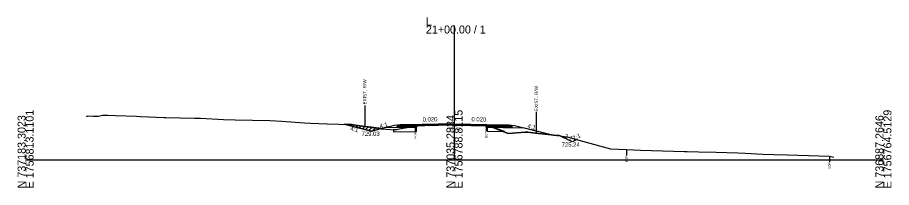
# Model space of a CAD drawing. Extents: x -26 to 4303, y -10 to 9577.
# Drawn here: x 997.2 to 1302.8, y 990.3 to 1049.7 of the extents above; entities that cross this region are included whole.
import ezdxf

# ---------------------------------------------------------------- set-up
doc = ezdxf.new("R2010")
doc.units = 0
for name, color, linetype in [('Exist CMT Pavement', 7, 'Continuous'), ('Old_Level_10', 7, 'Continuous'), ('Old_Level_2', 7, 'Continuous'), ('Pattern 1', 7, 'Continuous'), ('Prop CMT Conc Surface', 7, 'Continuous'), ('Prop CMT Concrete Structures', 7, 'Continuous'), ('Prop CMT Concrete Wall', 7, 'Continuous'), ('Prop CMT Pvmt Course 1', 7, 'Continuous'), ('Prop CMT Pvmt Course 1 CG', 7, 'Continuous'), ('Prop CMT Pvmt Course 2', 7, 'Continuous'), ('Prop CMT Pvmt Course 2 Wedge', 7, 'Continuous'), ('Prop CMT Pvmt Course 3', 7, 'Continuous'), ('Prop CMT Pvmt Surface', 7, 'Continuous'), ('Prop CMT Pvmt Surface Shoulder', 7, 'Continuous'), ('Prop CMT Pvmt Wedge Surface 1', 7, 'Continuous'), ('Prop CMT Pvmt Wedge Surface 2', 7, 'Continuous'), ('Prop CMT Pvmt Wedge Surface 3', 7, 'Continuous'), ('Prop CMT Shld Paved Course 1', 7, 'Continuous'), ('Prop CMT Shld Paved Course 2', 7, 'Continuous'), ('Prop CMT Shld Paved Course 3', 7, 'Continuous'), ('Prop CMT Slope Grass', 7, 'Continuous'), ('Prop CMT Subgrade Earthwork', 7, 'Continuous'), ('Prop Road Sect_ Recs - UC Shallow (Outline)', 7, 'Continuous'), ('Prop Shade Light', 7, 'Continuous'), ('Prop XS DDE Elevations', 7, 'Continuous'), ('Prop XS Ditch Standard Text', 7, 'Continuous'), ('Prop XS Earthwork Shape', 7, 'Continuous'), ('Prop XS Hydro Elevations', 7, 'Continuous'), ('Prop XS SE Text', 7, 'Continuous'), ('Prop XS Side Slope Text', 7, 'Continuous'), ('Prop XS Wedging', 7, 'Continuous')]:
    doc.layers.add(name, color=color, linetype=linetype)

msp = doc.modelspace()

# ---------------------------------------------------------------- linework, layer by layer
at = {"layer": 'Exist CMT Pavement'}
for points in [[(1150, 1012.57), (1133, 1012.23)], [(1150, 1012.57), (1167, 1012.23)]]:
    msp.add_lwpolyline(points, dxfattribs=at)
at = {"layer": 'Old_Level_10'}
for p, q in [((1186.57, 1008.52), (1184.57, 1008.62)), ((1191.13, 1006.24), (1186.57, 1008.52)), ((1192.75, 1007.05), (1191.13, 1006.24))]:
    msp.add_line(p, q, dxfattribs=at)
at = {"layer": 'Old_Level_2'}
for p, q in [((1150, 1000), (1150, 1046.94)), ((1150, 1000), (1150, 1046.94)), ((1000, 1000), (1150, 1000)), ((1000, 1000), (1150, 1000)), ((1150, 1000), (1300, 1000)), ((1150, 1000), (1300, 1000))]:
    msp.add_line(p, q, dxfattribs=at)
at = {"layer": 'Pattern 1'}
for p, q in [((1112.13, 1012.23), (1112.3, 1012.41)), ((1113.26, 1011.95), (1113.68, 1012.37)), ((1114.39, 1011.67), (1114.94, 1012.21)), ((1115.53, 1011.39), (1116.15, 1012.01)), ((1116.66, 1011.1), (1117.38, 1011.83)), ((1161.47, 1011.75), (1161.74, 1012.02)), ((1117.79, 1010.82), (1118.63, 1011.67)), ((1118.92, 1010.54), (1119.88, 1011.5)), ((1120.05, 1010.25), (1121.14, 1011.34)), ((1121.3, 1010.09), (1122.39, 1011.18)), ((1123.19, 1010.56), (1123.64, 1011.01)), ((1135.33, 1011.39), (1135.59, 1011.65)), ((1161.92, 1011.52), (1162.12, 1011.73)), ((1162.56, 1011.43), (1162.77, 1011.63))]:
    msp.add_line(p, q, dxfattribs=at)
for points in [[(1111.36, 1012.43), (1121, 1010.02), (1124.52, 1010.9), (1120.88, 1011.37), (1117.92, 1011.76), (1116.85, 1011.9), (1113.98, 1012.37)], [(1136.69, 1011.86), (1136.69, 1011.42), (1133.9, 1011.36), (1135.1, 1011.56), (1136.62, 1011.85)], [(1161.47, 1011.45), (1163.36, 1011.41), (1161.81, 1011.99), (1161.5, 1012.1), (1161.47, 1012.08)]]:
    msp.add_lwpolyline(points, close=True, dxfattribs=at)
at = {"layer": 'Prop CMT Conc Surface'}
for points in [[(1136.3, 1012.05), (1133, 1011.98)], [(1133, 1011.98), (1133, 1011.77)], [(1133, 1011.77), (1136.3, 1011.84)], [(1136.3, 1011.84), (1136.3, 1012.05)], [(1161.09, 1011.89), (1161.09, 1012.1)], [(1161.09, 1012.1), (1167, 1011.98)], [(1167, 1011.77), (1161.09, 1011.89)], [(1167, 1011.98), (1167, 1011.77)]]:
    msp.add_lwpolyline(points, dxfattribs=at)
at = {"layer": 'Prop CMT Concrete Structures'}
for points in [[(1133, 1011.98), (1133, 1012.23)], [(1136.3, 1012.05), (1133, 1011.98)], [(1150, 1012.45), (1136.3, 1012.17)], [(1136.3, 1012.17), (1136.3, 1012.05)], [(1150, 1012.45), (1161.09, 1012.22)], [(1161.09, 1012.22), (1161.09, 1012.1)], [(1161.09, 1012.1), (1167, 1011.98)], [(1167, 1011.98), (1167, 1012.23)]]:
    msp.add_lwpolyline(points, dxfattribs=at)
at = {"layer": 'Prop CMT Pvmt Course 1'}
for points in [[(1136.3, 1011.84), (1133, 1011.77)], [(1136.3, 1011.51), (1136.3, 1011.84)], [(1161.09, 1011.89), (1167, 1011.77)], [(1161.09, 1011.56), (1161.09, 1011.89)], [(1133, 1011.77), (1133, 1011.44)], [(1133, 1011.44), (1136.3, 1011.51)], [(1167, 1011.44), (1161.09, 1011.56)], [(1167, 1011.77), (1167, 1011.44)]]:
    msp.add_lwpolyline(points, dxfattribs=at)
at = {"layer": 'Prop CMT Pvmt Course 2'}
for points in [[(1133, 1012.23), (1131, 1012.19), (1130.74, 1011.94)], [(1130.74, 1011.94), (1133, 1011.98)], [(1133, 1011.98), (1133, 1012.23)], [(1167, 1012.23), (1169, 1012.19), (1169.26, 1011.94)], [(1167, 1011.98), (1167, 1012.23)], [(1169.26, 1011.94), (1167, 1011.98)]]:
    msp.add_lwpolyline(points, dxfattribs=at)
at = {"layer": 'Prop CMT Pvmt Course 2 Wedge'}
for points in [[(1131, 1012.19), (1129, 1012.03), (1121, 1010.03), (1111.45, 1012.42)], [(1169, 1012.19), (1171, 1012.03), (1184.71, 1008.6)]]:
    msp.add_lwpolyline(points, dxfattribs=at)
at = {"layer": 'Prop CMT Pvmt Course 3'}
for points in [[(1133, 1011.98), (1130.74, 1011.94), (1130.53, 1011.72)], [(1133, 1011.77), (1133, 1011.98)], [(1167, 1011.98), (1169.26, 1011.94), (1169.47, 1011.72)], [(1167, 1011.77), (1167, 1011.98)], [(1130.53, 1011.72), (1133, 1011.77)], [(1169.47, 1011.72), (1167, 1011.77)]]:
    msp.add_lwpolyline(points, dxfattribs=at)
at = {"layer": 'Prop CMT Pvmt Surface'}
for points in [[(1150, 1012.32), (1133, 1011.98)], [(1133, 1011.98), (1133, 1012.23)], [(1150, 1012.32), (1167, 1011.98)], [(1167, 1011.98), (1167, 1012.23)]]:
    msp.add_lwpolyline(points, dxfattribs=at)
at = {"layer": 'Prop CMT Pvmt Surface Shoulder'}
for points in [[(1136.3, 1011.86), (1136.46, 1011.89), (1136.61, 1011.9), (1137.16, 1011.91), (1137.49, 1011.93), (1137.83, 1011.94), (1138.55, 1011.98), (1138.89, 1011.99), (1139.66, 1012.02), (1141.42, 1012.09), (1142.69, 1012.13), (1143.95, 1012.17), (1145.72, 1012.23), (1146.49, 1012.25), (1147.61, 1012.29), (1148.81, 1012.34), (1149.03, 1012.34), (1149.16, 1012.34), (1149.28, 1012.34), (1149.47, 1012.33), (1149.89, 1012.33), (1150, 1012.32)], [(1150, 1012.32), (1150.16, 1012.32), (1151.24, 1012.3), (1152.27, 1012.29), (1154.74, 1012.26), (1156.17, 1012.24), (1157.09, 1012.22), (1159.92, 1012.16), (1160.17, 1012.16), (1160.53, 1012.15), (1160.58, 1012.15), (1160.88, 1012.12), (1161.02, 1012.11), (1161.09, 1012.11)]]:
    msp.add_lwpolyline(points, dxfattribs=at)
at = {"layer": 'Prop CMT Pvmt Wedge Surface 1'}
for p, q in [((1133.02, 1011.31), (1125.53, 1011.17)), ((1136.3, 1011.38), (1133.02, 1011.31)), ((1161.09, 1011.43), (1166.98, 1011.31)), ((1166.98, 1011.31), (1174.47, 1011.17))]:
    msp.add_line(p, q, dxfattribs=at)
for points in [[(1136.3, 1011.38), (1136.3, 1011.86)], [(1161.09, 1011.43), (1161.09, 1012.1)]]:
    msp.add_lwpolyline(points, dxfattribs=at)
at = {"layer": 'Prop CMT Pvmt Wedge Surface 2'}
for points in [[(1136.3, 1012.17), (1136.46, 1012.18), (1136.61, 1012.18), (1137.16, 1012.19), (1137.49, 1012.2), (1137.83, 1012.2), (1138.55, 1012.22), (1138.89, 1012.22), (1139.66, 1012.24), (1141.42, 1012.27), (1142.69, 1012.3), (1143.95, 1012.33), (1145.72, 1012.36), (1146.49, 1012.38), (1147.61, 1012.4), (1148.81, 1012.42), (1149.03, 1012.43), (1149.16, 1012.43), (1149.28, 1012.43), (1149.47, 1012.44), (1149.89, 1012.44), (1150, 1012.45)], [(1150, 1012.34), (1149.89, 1012.35), (1149.47, 1012.35), (1149.28, 1012.36), (1149.16, 1012.36), (1149.03, 1012.36), (1148.81, 1012.35), (1147.61, 1012.31), (1146.49, 1012.27), (1145.72, 1012.25), (1144.61, 1012.21), (1143.95, 1012.2), (1142.69, 1012.18), (1141.42, 1012.15), (1139.66, 1012.11), (1138.89, 1012.1), (1138.55, 1012.09), (1137.83, 1012.08), (1137.49, 1012.07), (1137.16, 1012.06), (1136.61, 1012.05), (1136.46, 1012.05), (1136.3, 1012.05)], [(1136.3, 1012.05), (1136.3, 1012.17)], [(1150, 1012.45), (1150, 1012.34)], [(1150, 1012.45), (1150.16, 1012.44), (1151.24, 1012.42), (1152.27, 1012.4), (1154.74, 1012.35), (1156.17, 1012.32), (1157.09, 1012.3), (1159.92, 1012.25), (1160.17, 1012.24), (1160.53, 1012.24), (1160.58, 1012.23), (1160.88, 1012.23), (1161.02, 1012.23), (1161.09, 1012.22)], [(1161.09, 1012.12), (1161.02, 1012.13), (1160.88, 1012.14), (1160.58, 1012.17), (1160.53, 1012.17), (1160.17, 1012.18), (1159.92, 1012.18), (1157.09, 1012.24), (1156.17, 1012.26), (1154.74, 1012.28), (1152.27, 1012.31), (1151.24, 1012.32), (1150.16, 1012.34), (1150, 1012.34)], [(1161.09, 1012.22), (1161.09, 1012.12)]]:
    msp.add_lwpolyline(points, dxfattribs=at)
at = {"layer": 'Prop CMT Pvmt Wedge Surface 3'}
for points in [[(1136.3, 1012.05), (1136.46, 1012.05), (1136.61, 1012.05), (1137.16, 1012.06), (1137.49, 1012.07), (1137.83, 1012.08), (1138.55, 1012.09), (1138.89, 1012.1), (1139.66, 1012.11), (1141.42, 1012.15), (1142.69, 1012.18), (1143.95, 1012.2), (1144.61, 1012.21)], [(1144.61, 1012.21), (1143.95, 1012.19), (1142.69, 1012.14), (1141.42, 1012.11), (1139.66, 1012.04), (1138.89, 1012.01), (1138.55, 1012), (1137.83, 1011.96), (1137.49, 1011.95), (1137.16, 1011.93), (1136.61, 1011.92), (1136.46, 1011.91), (1136.3, 1011.88)], [(1136.3, 1011.88), (1136.3, 1012.05)]]:
    msp.add_lwpolyline(points, dxfattribs=at)
at = {"layer": 'Prop CMT Shld Paved Course 1'}
for points in [[(1133, 1011.77), (1133, 1012.23)], [(1150, 1012.11), (1133, 1011.77)], [(1150, 1012.11), (1167, 1011.77)], [(1167, 1011.77), (1167, 1012.23)]]:
    msp.add_lwpolyline(points, dxfattribs=at)
at = {"layer": 'Prop CMT Shld Paved Course 2'}
for points in [[(1133, 1012.23), (1131, 1012.19)], [(1167, 1012.23), (1169, 1012.19)]]:
    msp.add_lwpolyline(points, dxfattribs=at)
at = {"layer": 'Prop CMT Shld Paved Course 3'}
for points in [[(1150, 1012.57), (1133, 1012.23)], [(1133, 1012.23), (1133, 1011.98)], [(1133, 1011.98), (1136.3, 1012.05)], [(1136.3, 1012.17), (1150, 1012.45)], [(1136.3, 1012.05), (1136.3, 1012.17)], [(1150, 1012.57), (1167, 1012.23)], [(1161.09, 1012.22), (1150, 1012.45)], [(1161.09, 1012.1), (1161.09, 1012.22)], [(1167, 1011.98), (1161.09, 1012.1)], [(1167, 1012.23), (1167, 1011.98)]]:
    msp.add_lwpolyline(points, dxfattribs=at)
at = {"layer": 'Prop CMT Slope Grass'}
msp.add_lwpolyline([(1021.24, 1015.12), (1021.73, 1015.35), (1023.74, 1015.26), (1025.38, 1015.23), (1027.03, 1015.58), (1028.68, 1015.65), (1031.47, 1015.47), (1038.81, 1015.19), (1040.18, 1015.15), (1048.49, 1014.82), (1049.04, 1014.8), (1059.08, 1014.59), (1061.17, 1014.53), (1069.22, 1014.12), (1073.29, 1013.93), (1079.35, 1013.88), (1085.42, 1013.73), (1089.49, 1013.46), (1097.54, 1012.89), (1099.62, 1012.76), (1105.49, 1012.56), (1113.59, 1012.37), (1116.18, 1011.94), (1122.87, 1011.07), (1123.59, 1010.97), (1126.07, 1010.66), (1129.23, 1010.5), (1130.73, 1010.81), (1136.46, 1011.89), (1137.16, 1011.91), (1137.49, 1011.93), (1137.83, 1011.94), (1138.55, 1011.98), (1138.89, 1011.99), (1139.66, 1012.02), (1141.42, 1012.09), (1142.69, 1012.13), (1143.95, 1012.17), (1145.72, 1012.23), (1146.49, 1012.25), (1147.61, 1012.29), (1149.03, 1012.34), (1150.16, 1012.32), (1151.24, 1012.3), (1152.27, 1012.29), (1154.74, 1012.26), (1156.17, 1012.24), (1157.09, 1012.22), (1160.17, 1012.16), (1160.88, 1012.12), (1161.12, 1012.1), (1162.83, 1011.47), (1168.74, 1009.19), (1174.71, 1009.62), (1175.67, 1009.67), (1178.28, 1009.35), (1187.11, 1008.33), (1190.21, 1007.76), (1194.78, 1006.49), (1204.58, 1003.86), (1210.16, 1003.54), (1215.02, 1003.39), (1230.44, 1002.89), (1231.36, 1002.87), (1235.38, 1002.79), (1241.51, 1002.66), (1249.12, 1002.44), (1251.65, 1002.33), (1257.83, 1001.96), (1261.78, 1001.8), (1266.47, 1001.73), (1281.15, 1001.21), (1282.71, 1000.93)], dxfattribs=at)
at = {"layer": 'Prop CMT Subgrade Earthwork'}
for points in [[(1133, 1011.77), (1130.53, 1011.72), (1130.03, 1011.71), (1129.69, 1011.37)], [(1129.69, 1011.37), (1133, 1011.44)], [(1133, 1011.44), (1133, 1011.77)], [(1167, 1011.77), (1169.47, 1011.72), (1169.97, 1011.71), (1170.31, 1011.37)], [(1167, 1011.44), (1167, 1011.77)], [(1170.31, 1011.37), (1167, 1011.44)]]:
    msp.add_lwpolyline(points, dxfattribs=at)
at = {"layer": 'Prop Road Sect_ Recs - UC Shallow (Outline)'}
for points in [[(1128.64, 1009.75), (1136.69, 1009.92), (1136.69, 1011.42), (1134.04, 1011.36), (1132.39, 1011.05), (1130.59, 1010.7), (1129.6, 1010.49), (1128.62, 1010.55)], [(1167.45, 1009.83), (1163.36, 1011.41), (1161.47, 1011.45), (1161.47, 1009.95)]]:
    msp.add_lwpolyline(points, close=True, dxfattribs=at)
at = {"layer": 'Prop Shade Light'}
for points in [[(1128.64, 1009.75), (1136.69, 1009.92), (1136.69, 1011.42), (1134.04, 1011.36), (1132.39, 1011.05), (1130.59, 1010.7), (1129.6, 1010.49), (1128.62, 1010.55), (1128.64, 1009.75)], [(1128.64, 1009.75), (1136.69, 1009.92), (1136.69, 1011.42), (1134.04, 1011.36), (1132.39, 1011.05), (1130.59, 1010.7), (1129.6, 1010.49), (1128.62, 1010.55), (1128.64, 1009.75)], [(1167.45, 1009.83), (1163.36, 1011.41), (1161.47, 1011.45), (1161.47, 1009.95), (1167.45, 1009.83)], [(1167.45, 1009.83), (1163.36, 1011.41), (1161.47, 1011.45), (1161.47, 1009.95), (1167.45, 1009.83)]]:
    msp.add_lwpolyline(points, dxfattribs=at)
at = {"layer": 'Prop XS DDE Elevations'}
for points in [[(1111.45, 1012.42), (1113.59, 1012.37), (1116.18, 1011.94), (1122.87, 1011.07), (1123.59, 1010.97), (1124.36, 1010.87), (1121, 1010.03)], [(1136.3, 1011.38), (1136.3, 1011.86), (1133.44, 1011.32)], [(1136.46, 1011.89), (1136.61, 1011.9), (1137.16, 1011.91)], [(1147.61, 1012.29), (1148.81, 1012.34), (1149.03, 1012.34)], [(1150, 1012.32), (1150.16, 1012.32), (1149.03, 1012.34), (1149.16, 1012.34), (1149.28, 1012.34), (1149.47, 1012.33), (1149.89, 1012.33)], [(1157.09, 1012.22), (1159.92, 1012.16), (1160.17, 1012.16)], [(1160.53, 1012.15), (1160.58, 1012.15), (1160.88, 1012.12), (1160.17, 1012.16)], [(1160.88, 1012.12), (1161.09, 1012.1), (1161.02, 1012.11)], [(1161.09, 1012.1), (1161.12, 1012.1), (1162.83, 1011.47), (1163.03, 1011.39), (1161.09, 1011.43)], [(1124.36, 1010.87), (1126.07, 1010.66), (1129.23, 1010.5), (1130.73, 1010.81), (1133.44, 1011.32), (1133.02, 1011.31), (1125.53, 1011.17)], [(1174.47, 1011.17), (1184.71, 1008.6), (1178.28, 1009.35), (1175.67, 1009.67), (1174.71, 1009.62), (1168.74, 1009.19), (1163.03, 1011.39), (1166.98, 1011.31)]]:
    msp.add_lwpolyline(points, close=True, dxfattribs=at)
at = {"layer": 'Prop XS Ditch Standard Text'}
for p, q in [((1118.6, 1019.02), (1118.6, 1011.62)), ((1178.6, 1016.71), (1178.6, 1009.31)), ((1136.3, 1011.86), (1136.3, 1009.81)), ((1161.09, 1012.11), (1161.09, 1010.06)), ((1210.16, 1003.54), (1210.16, 1001.49)), ((1281.15, 1001.21), (1281.15, 999.16))]:
    msp.add_line(p, q, dxfattribs=at)
at = {"layer": 'Prop XS Earthwork Shape'}
for points in [[(1186.91, 1008.35), (1186.57, 1008.52), (1184.57, 1008.62)], [(1191.13, 1006.24), (1186.91, 1008.35), (1187.11, 1008.33), (1190.21, 1007.76), (1192.75, 1007.05)], [(1187.11, 1008.33), (1190.21, 1007.76), (1192.75, 1007.05), (1191.13, 1006.24), (1186.91, 1008.35)]]:
    msp.add_lwpolyline(points, close=True, dxfattribs=at)
at = {"layer": 'Prop XS Wedging'}
for p, q in [((1150, 1012.45), (1136.3, 1012.17)), ((1136.3, 1012.17), (1136.3, 1012.05)), ((1136.3, 1012.05), (1136.3, 1011.88)), ((1136.3, 1011.86), (1136.46, 1011.89)), ((1136.3, 1011.88), (1136.3, 1011.86)), ((1161.09, 1012.22), (1150, 1012.45)), ((1161.09, 1012.12), (1161.09, 1012.22))]:
    msp.add_line(p, q, dxfattribs=at)
for points in [[(1136.3, 1011.88), (1136.3, 1011.88)], [(1136.46, 1011.89), (1137.16, 1011.91), (1137.49, 1011.93), (1137.83, 1011.94), (1138.55, 1011.98), (1138.89, 1011.99), (1139.66, 1012.02), (1141.42, 1012.09), (1142.69, 1012.13), (1143.95, 1012.17), (1145.72, 1012.23), (1146.49, 1012.25), (1147.61, 1012.29), (1149.03, 1012.34), (1150.16, 1012.32), (1151.24, 1012.3), (1152.27, 1012.29), (1154.74, 1012.26), (1156.17, 1012.24), (1157.09, 1012.22), (1160.17, 1012.16), (1160.88, 1012.12), (1161.09, 1012.1)], [(1161.09, 1012.1), (1161.09, 1012.11), (1161.09, 1012.12)], [(1161.09, 1012.12), (1161.09, 1012.12)]]:
    msp.add_lwpolyline(points, dxfattribs=at)

# ---------------------------------------------------------------- texts
at = {"layer": 'Old_Level_2'}
for s, p in [('L', (1140, 1046.94)), ('L', (1140, 1046.94)), ('21+00.00 / 1', (1140, 1044.14)), ('21+00.00 / 1', (1140, 1044.14))]:
    msp.add_text(s, height=2.8, dxfattribs=at).set_placement(p)
for s, p in [('N 737183.3023', (1000, 990)), ('N 737183.3023', (1000, 990)), ('E 1756813.1101', (1002.8, 990)), ('E 1756813.1101', (1002.8, 990)), ('N 737035.2834', (1150, 990)), ('N 737035.2834', (1150, 990)), ('E 1756788.8115', (1152.8, 990)), ('E 1756788.8115', (1152.8, 990)), ('N 736887.2646', (1300, 990)), ('N 736887.2646', (1300, 990)), ('E 1756764.5129', (1302.8, 990)), ('E 1756764.5129', (1302.8, 990))]:
    msp.add_text(s, height=2.8, rotation=90, dxfattribs=at).set_placement(p)
at = {"layer": 'Prop CMT Concrete Wall'}
for rotation, p in [(334.1383, (1188.27, 1007.82)), (25.8617, (1191.71, 1006.74))]:
    msp.add_text('2:1', height=1.5, rotation=rotation, dxfattribs=at).set_placement(p)
msp.add_text('725.24', height=1.5, dxfattribs=at).set_placement((1187.47, 1004.56))
at = {"layer": 'Prop CMT Pvmt Course 1 CG'}
msp.add_text('731.32', height=1, dxfattribs=at).set_placement((1148.01, 1010.32))
at = {"layer": 'Prop XS Ditch Standard Text'}
for s, height, p in [('EXIST. R/W', 1.181, (1119.19, 1019.32)), ('EXIST. R/W', 1.181, (1179.19, 1017.01)), ('EOP', 0.787, (1136.69, 1007.41)), ('EOP', 0.787, (1161.48, 1007.66)), ('EOP', 0.787, (1210.55, 999.1)), ('EOP', 0.787, (1281.54, 996.76))]:
    msp.add_text(s, height=height, rotation=90, dxfattribs=at).set_placement(p)
at = {"layer": 'Prop XS Hydro Elevations'}
msp.add_text('729.03', height=1.5, dxfattribs=at).set_placement((1117.49, 1008.35))
at = {"layer": 'Prop XS SE Text'}
for rotation, p in [(1.1458, (1138.86, 1013.35)), (358.8542, (1155.9, 1013.45))]:
    msp.add_text('0.020', height=1.5, rotation=rotation, dxfattribs=at).set_placement(p)
at = {"layer": 'Prop XS Side Slope Text'}
for rotation, p in [(14.0362, (1124, 1010.97)), (345.9638, (1175.41, 1011.15)), (345.9638, (1113.4, 1010.28))]:
    msp.add_text('4:1', height=1.5, rotation=rotation, dxfattribs=at).set_placement(p)

doc.saveas('drawing.dxf')
